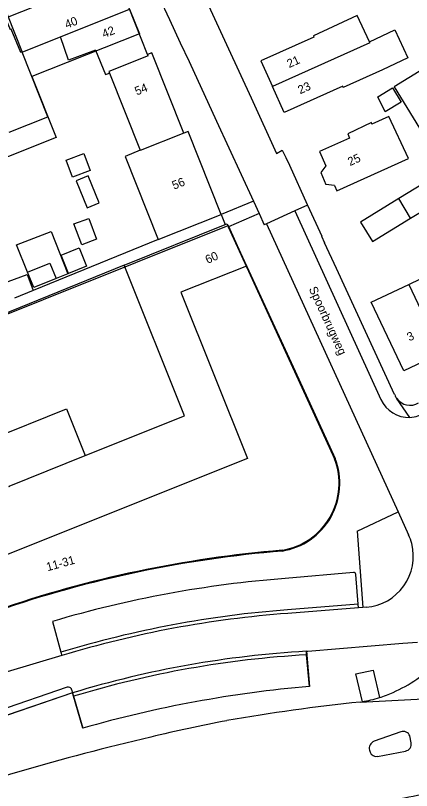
# Model space of a CAD drawing. Extents: x 194485 to 197793, y 468269 to 470822.
# Drawn here: x 195419 to 195475, y 469305.5 to 469415 of the extents above; entities that cross this region are included whole.
import ezdxf

# ---------------------------------------------------------------- set-up
doc = ezdxf.new("R2010")
doc.units = 0
for name, color, linetype in [('BGT begrenzing pand op maaiveld onder overbouw', 7, 'Continuous'), ('BGT grensvlak gebouwinstallatie plus 1', 7, 'Continuous'), ('BGT grensvlak overig bouwwerk uitbreiding populatie', 7, 'Continuous'), ('BGT grensvlak pand deel overbouw', 7, 'Continuous'), ('BGT grensvlak pand min 1', 7, 'Continuous'), ('BGT grensvlak pand op maaiveld', 7, 'Continuous'), ('BGT grensvlak pand op maaiveld LR', 7, 'Continuous'), ('BGT grensvlak vegetatieobject', 7, 'Continuous'), ('BGT grensvlak wegdeel', 7, 'Continuous'), ('BGT lijnelement scheiding muur', 7, 'Continuous'), ('BGT tekst huisnummerreeks', 7, 'Continuous'), ('BGT tekst huisnummerreeks min 1', 7, 'Continuous'), ('BGT tekst openbare ruimte label weg', 7, 'Continuous')]:
    doc.layers.add(name, color=color, linetype=linetype)

msp = doc.modelspace()

# ---------------------------------------------------------------- linework, layer by layer
at = {"layer": 'BGT begrenzing pand op maaiveld onder overbouw'}
for points in [[(195449.11, 469385.12), (195449.07, 469385.1), (195458.44, 469364.69), (195464.1, 469352.38)], [(195418.15, 469348.37), (195418.18, 469348.39), (195418.12, 469348.53), (195428.87, 469352.83)]]:
    msp.add_lwpolyline(points, dxfattribs=at)
for centre, radius, start, end in [((195455.12, 469348.94), 9.61, 279.2756, 20.9897), ((195470.11, 469175.5), 164.5, 94.6873, 109.0652)]:
    msp.add_arc(centre, radius, start, end, dxfattribs=at)
at = {"layer": 'BGT grensvlak gebouwinstallatie plus 1'}
for p, q in [((195429.3, 469392.31), (195427.6, 469391.63)), ((195430.82, 469388.49), (195429.3, 469392.31)), ((195427.6, 469391.63), (195429.13, 469387.81)), ((195476.65, 469391.26), (195473.15, 469389.12)), ((195429.13, 469387.81), (195430.82, 469388.49)), ((195474.84, 469386.36), (195478.23, 469388.44))]:
    msp.add_line(p, q, dxfattribs=at)
for points in [[(195470.21, 469403.49), (195472.3, 469404.74), (195473.51, 469402.7), (195471.25, 469401.36), (195470.21, 469403.49)], [(195420.73, 469378.73), (195419.17, 469382.56), (195424.05, 469384.48), (195426.41, 469378.49), (195424.75, 469377.81)]]:
    msp.add_lwpolyline(points, dxfattribs=at)
at = {"layer": 'BGT grensvlak overig bouwwerk uitbreiding populatie'}
for p, q in [((195427.27, 469385.53), (195429.36, 469386.32)), ((195428.38, 469382.6), (195427.27, 469385.53)), ((195429.36, 469386.32), (195430.47, 469383.39)), ((195430.47, 469383.39), (195428.38, 469382.6)), ((195417.98, 469377.4), (195420.64, 469378.39)), ((195420.64, 469378.39), (195421.49, 469376.11)), ((195421.49, 469376.11), (195418.86, 469375.04))]:
    msp.add_line(p, q, dxfattribs=at)
msp.add_lwpolyline([(195428, 469382.14), (195429.04, 469379.56), (195426.51, 469378.53), (195425.47, 469381.11), (195428, 469382.14)], dxfattribs=at)
at = {"layer": 'BGT grensvlak pand deel overbouw'}
for points in [[(195449.11, 469385.12), (195458.54, 469364.73), (195464.2, 469352.42)], [(195415.19, 469355.01), (195426.23, 469359.42), (195428.87, 469352.83)]]:
    msp.add_lwpolyline(points, dxfattribs=at)
for centre, radius, start, end in [((195455.12, 469348.94), 9.72, 279.266, 20.9955), ((195470.12, 469175.42), 164.47, 94.6865, 109.056)]:
    msp.add_arc(centre, radius, start, end, dxfattribs=at)
at = {"layer": 'BGT grensvlak pand min 1'}
for points in [[(195348.97, 469416.02), (195367.39, 469423.38), (195366.24, 469426.25), (195391.89, 469436.45), (195393.06, 469433.58), (195408.1, 469439.61), (195419.96, 469409.8), (195435.14, 469415.86), (195436.53, 469412.36), (195421.34, 469406.33), (195424.75, 469397.75), (195384.08, 469381.55), (195382.93, 469384.4), (195363.11, 469376.48), (195355.22, 469396.32), (195356.6, 469396.89), (195348.97, 469416.02)], [(195451.67, 469379.58), (195442.36, 469375.91), (195451.81, 469352.42), (195372.02, 469320.56), (195366.12, 469335.67), (195389.65, 469344.89), (195383.81, 469359.21), (195449.05, 469385.32), (195451.67, 469379.58)]]:
    msp.add_lwpolyline(points, dxfattribs=at)
at = {"layer": 'BGT grensvlak pand op maaiveld'}
for p, q in [((195419.94, 469409.79), (195425.39, 469411.97)), ((195432.29, 469406.84), (195436.63, 469395.95)), ((195462.85, 469393.75), (195462.14, 469392.77)), ((195462.14, 469392.77), (195462.88, 469391.11)), ((195464.08, 469390.98), (195462.88, 469391.11)), ((195473.15, 469389.12), (195467.78, 469385.8)), ((195474.84, 469386.36), (195473.15, 469389.12)), ((195439.19, 469383.32), (195448.09, 469386.88)), ((195434.39, 469379.73), (195448.66, 469385.44)), ((195442.89, 469358.45), (195434.39, 469379.73)), ((195428.87, 469352.83), (195442.89, 469358.45))]:
    msp.add_line(p, q, dxfattribs=at)
for points in [[(195437.68, 469409.46), (195433.18, 469420.79), (195417.59, 469414.57), (195418.25, 469412.96)], [(195491.36, 469416.37), (195487.44, 469414), (195476.67, 469407.45), (195472.52, 469404.91), (195476.11, 469399.06), (195480.28, 469401.56)], [(195469.01, 469411.25), (195467.27, 469414.96), (195461.11, 469412.09), (195461.15, 469411.92), (195453.68, 469408.58), (195455.33, 469404.92)], [(195469.01, 469411.25), (195472.6, 469412.93), (195474.46, 469408.97), (195470.87, 469407.29)], [(195430.32, 469410.08), (195426.51, 469408.65), (195425.39, 469411.97)], [(195418.13, 469398.47), (195423.6, 469400.65), (195419.94, 469409.79)], [(195430.32, 469410.08), (195431.71, 469406.61), (195432.29, 469406.84)], [(195442.8, 469398.36), (195438.29, 469409.69), (195437.68, 469409.46)], [(195470.87, 469407.29), (195465.33, 469404.79), (195465.27, 469404.98), (195456.98, 469401.27), (195455.33, 469404.92)], [(195474.53, 469394.76), (195471.74, 469400.72), (195469.38, 469399.6), (195469.33, 469399.85), (195465.95, 469398.27), (195466.2, 469397.62), (195461.95, 469395.75), (195462.85, 469393.75)], [(195448.09, 469386.88), (195443.39, 469398.6), (195442.8, 469398.36)], [(195426.17, 469394.53), (195428.67, 469395.47), (195429.57, 469393.09), (195427.08, 469392.14), (195426.17, 469394.53)], [(195436.63, 469395.95), (195434.5, 469395.04), (195439.19, 469383.32)], [(195464.08, 469390.98), (195464.43, 469390.2), (195474.53, 469394.76)], [(195448.66, 469385.44), (195448.92, 469385.55), (195449.11, 469385.12)], [(195467.78, 469385.8), (195469.46, 469383.05), (195474.84, 469386.36)], [(195474.57, 469376.98), (195477.9, 469378.56), (195476.53, 469381.5), (195478.41, 469382.39), (195477.52, 469384.28), (195480.04, 469385.46), (195481.06, 469383.64)], [(195420.73, 469378.73), (195423.85, 469380.01), (195424.75, 469377.81)], [(195424.75, 469377.81), (195421.62, 469376.54), (195420.73, 469378.73)], [(195479.16, 469367.3), (195473.86, 469364.79), (195469.28, 469374.47), (195474.57, 469376.98)]]:
    msp.add_lwpolyline(points, dxfattribs=at)
at = {"layer": 'BGT grensvlak pand op maaiveld LR'}
for p, q in [((195469.07, 469411.12), (195455.33, 469404.92)), ((195469.07, 469411.12), (195469.01, 469411.25)), ((195419.94, 469409.79), (195419.77, 469409.73)), ((195437.77, 469409.26), (195437.68, 469409.46)), ((195474.57, 469376.98), (195479.16, 469367.3))]:
    msp.add_line(p, q, dxfattribs=at)
for points in [[(195419.77, 469409.73), (195418.42, 469413.02), (195418.25, 469412.96)], [(195437.77, 469409.26), (195432.21, 469407.04), (195432.29, 469406.84)], [(195442.8, 469398.36), (195436.65, 469395.91), (195436.63, 469395.95)]]:
    msp.add_lwpolyline(points, dxfattribs=at)
at = {"layer": 'BGT grensvlak vegetatieobject'}
msp.add_lwpolyline([(195468.02, 469318.08), (195467.12, 469321.99), (195469.56, 469322.55), (195470.45, 469318.66)], dxfattribs=at)
at = {"layer": 'BGT grensvlak wegdeel'}
for p, q in [((195452.62, 469388.73), (195448.09, 469386.88)), ((195452.62, 469388.73), (195453.43, 469387)), ((195460.28, 469388.2), (195458.47, 469387.37)), ((195448.09, 469386.88), (195448.66, 469385.44)), ((195453.43, 469387), (195449.11, 469385.12)), ((195453.43, 469387), (195454.17, 469385.41)), ((195458.47, 469387.37), (195454.49, 469385.55)), ((195458.47, 469387.37), (195470.63, 469360.75)), ((195454.49, 469385.55), (195454.17, 469385.41)), ((195454.49, 469385.55), (195473.07, 469344.89)), ((195439.19, 469383.32), (195421.49, 469376.11)), ((195474.74, 469358.22), (195472.85, 469360.93)), ((195467.28, 469342.16), (195473.07, 469344.89)), ((195473.07, 469344.89), (195474.56, 469341.62)), ((195467.28, 469342.16), (195468.09, 469331.39)), ((195466.77, 469336.32), (195457.12, 469335.47)), ((195467.43, 469331.84), (195467.1, 469336.05)), ((195467.43, 469331.84), (195457.43, 469331.04)), ((195467.47, 469331.34), (195467.43, 469331.84)), ((195467.47, 469331.34), (195457.47, 469330.55)), ((195468.09, 469331.39), (195467.47, 469331.34)), ((195468.57, 469331.43), (195468.09, 469331.39)), ((195424.24, 469329.41), (195425.44, 469325.06)), ((195460.32, 469325.21), (195473.73, 469326.35)), ((195473.73, 469326.35), (195475.83, 469326.5)), ((195425.44, 469325.06), (195425.57, 469324.58)), ((195460.11, 469325.2), (195460.32, 469325.21)), ((195460.15, 469324.7), (195460.11, 469325.2)), ((195460.53, 469320.24), (195460.15, 469324.7)), ((195426.31, 469320.12), (195393.04, 469308.79)), ((195426.95, 469319.79), (195427.08, 469319.33)), ((195427.08, 469319.33), (195391.6, 469307.25)), ((195427.08, 469319.33), (195427.22, 469318.85)), ((195427.22, 469318.85), (195428.51, 469314.33)), ((195467.7, 469318.03), (195495.01, 469319.48)), ((195467.7, 469318.03), (195468.02, 469318.08)), ((195473.46, 469313.84), (195469.69, 469312.49)), ((195474.92, 469312.27), (195474.74, 469313.24)), ((195469.03, 469311.23), (195469.11, 469310.94)), ((195470.18, 469310.36), (195474.11, 469311.11))]:
    msp.add_line(p, q, dxfattribs=at)
for points in [[(195425.29, 469461.77), (195425.38, 469461.8), (195430.21, 469451.32), (195434.96, 469441), (195442.06, 469425.57), (195445.44, 469418.23), (195449.12, 469410.24), (195452.3, 469403.34), (195455.91, 469395.49), (195456.69, 469395.95), (195457.21, 469394.9), (195457.72, 469393.85), (195460.24, 469388.27), (195460.28, 469388.2)], [(195439.32, 469417.56), (195440.79, 469414.39), (195442.3, 469411.11), (195443.54, 469408.45), (195447.41, 469400.05), (195452.62, 469388.73)], [(195460.28, 469388.2), (195462.29, 469383.81), (195462.25, 469383.79), (195462.67, 469382.88)], [(195472.58, 469361.43), (195464.35, 469379.25), (195462.67, 469382.88)], [(195434.39, 469379.73), (195384.7, 469359.5), (195390.32, 469345.38), (195388.18, 469344.51)], [(195425.57, 469324.58), (195417.82, 469322.28), (195417.11, 469322.04)]]:
    msp.add_lwpolyline(points, dxfattribs=at)
for centre, radius, start, end in [((195474.69, 469362.23), 2.25, 200.7357, 209.1301), ((195474.57, 469362.55), 4.33, 204.5619, 272.2806), ((195474.89, 469362.34), 2.48, 209.0565, 214.6537), ((195474.76, 469362.27), 2.34, 214.9779, 300.9857), ((195474.57, 469362.55), 4.33, 272.283, 302.924), ((195467.89, 469338.58), 7.33, 14.3366, 24.4649), ((195468, 469338.62), 7.22, 274.5627, 14.2532), ((195466.8, 469336.02), 0.301, 4.7273, 94.9735), ((195469.14, 469178.07), 157.86, 94.3695, 106.5245), ((195468.32, 469184.37), 147.08, 94.2475, 100.6023), ((195468.37, 469184.02), 146.93, 94.2538, 100.5944), ((195468.37, 469183.9), 147.54, 100.5862, 106.9165), ((195468.42, 469183.68), 147.28, 100.5911, 106.917), ((195468.24, 469183.49), 141.94, 93.2865, 106.8575), ((195468.25, 469183.47), 141.46, 93.2822, 106.8608), ((195464.7, 469337.22), 19.4, 293.2661, 315.8967), ((195426.47, 469319.65), 0.499, 15.8633, 108.8848), ((195475.35, 469150.37), 170.52, 94.9842, 105.9428), ((195465.11, 469335.51), 17.67, 279.4524, 287.564), ((195465.1, 469335.51), 17.68, 287.5861, 294.2445), ((195496.13, 469045.67), 273.84, 95.9592, 99.9379), ((195485.38, 469120.62), 198.17, 100.615, 103.795), ((195473.79, 469312.88), 1.01, 20.7521, 108.7374), ((195522.62, 468953.03), 369.83, 103.2069, 106.1955), ((195470.05, 469311.49), 1.06, 109.8703, 194.444), ((195473.95, 469312.09), 0.988, 279.494, 10.2549), ((195469.99, 469311.3), 0.953, 201.9786, 281.3115), ((195588.31, 468733.97), 598.52, 106.3857, 108.25404), ((195531.92, 469005.03), 305.01, 99.5532, 101.4222)]:
    msp.add_arc(centre, radius, start, end, dxfattribs=at)
at = {"layer": 'BGT lijnelement scheiding muur'}
msp.add_line((195460.11, 469325.2), (195460.53, 469320.24), dxfattribs=at)
msp.add_lwpolyline([(195428.51, 469314.33), (195427.22, 469318.85), (195427.08, 469319.33), (195391.6, 469307.25)], dxfattribs=at)
msp.add_arc((195475.35, 469150.37), 170.52, 94.9842, 105.9428, dxfattribs=at)

# ---------------------------------------------------------------- texts
at = {"layer": 'BGT tekst huisnummerreeks'}
for s, rotation, p in [('40', 21.8, (195426.26, 469413.08)), ('21', 24.3, (195457.69, 469407.53)), ('54', 21.8, (195436.15, 469403.66)), ('23', 24.3, (195459.23, 469403.83)), ('25', 24, (195466.27, 469393.69)), ('56', 21.9, (195441.42, 469390.36)), ('3', 25.3, (195474.66, 469368.94)), ('11-31', 15.5, (195423.55, 469336.49))]:
    msp.add_text(s, height=1.2, rotation=rotation, dxfattribs=at).set_placement(p)
at = {"layer": 'BGT tekst huisnummerreeks min 1'}
for s, rotation, p in [('42', 21.7, (195431.52, 469411.75)), ('60', 24.5, (195446.16, 469379.87))]:
    msp.add_text(s, height=1.2, rotation=rotation, dxfattribs=at).set_placement(p)
at = {"layer": 'BGT tekst openbare ruimte label weg'}
msp.add_text('Spoorbrugweg', height=1.2, rotation=294.6, dxfattribs=at).set_placement((195460.43, 469376.37))

doc.saveas('drawing.dxf')
